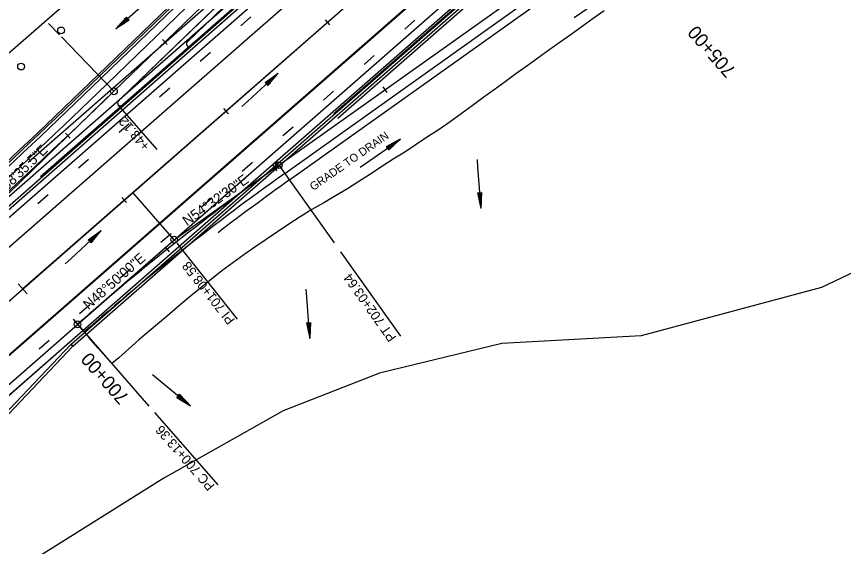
# Model space of a CAD drawing. Extents: x 1300404 to 1323571, y 234004 to 252077.
# Drawn here: x 1309176 to 1309789, y 239404 to 239797 of the extents above; entities that cross this region are included whole.
import ezdxf

# ---------------------------------------------------------------- set-up
doc = ezdxf.new("R2010")
doc.units = 0
for name, color, linetype in [('R_Barrel', 7, 'Continuous'), ('R_Barrier Wall', 7, 'Continuous'), ('R_BRIDGE OLD', 7, 'Continuous'), ('R_Const Limits', 7, 'Continuous'), ('R_Draft', 7, 'Continuous'), ('R_Flooplain', 7, 'Continuous'), ('R_Flow Arrows', 7, 'Continuous'), ('R_Horz Alg Annot', 7, 'Continuous'), ('R_Horz Alg Annot Leader', 7, 'Continuous'), ('R_Horz Alg Major Ticks', 7, 'Continuous'), ('R_Horz Alg Minor Ticks', 7, 'Continuous'), ('R_Horz Alg Station Annot', 7, 'Continuous'), ('R_Horz Alg Tangents', 7, 'Continuous'), ('R_Horz Alg Tangents Text', 7, 'Continuous'), ('R_Lane Edge', 7, 'Continuous'), ('R_Proposed', 7, 'Continuous'), ('R_Shoulder', 7, 'Continuous'), ('R_Temp Barrier Wall', 7, 'Continuous'), ('R_Temp Travel Lane', 7, 'Continuous'), ('R_Temp Travel Stripe', 7, 'Continuous')]:
    doc.layers.add(name, color=color, linetype=linetype)

msp = doc.modelspace()

# ---------------------------------------------------------------- linework, layer by layer
at = {"layer": 'R_Barrel'}
for centre in [(1309208.9, 239786.66), (1309179.23, 239759.83)]:
    msp.add_circle(centre, 2.5, dxfattribs=at)
at = {"layer": 'R_Barrier Wall'}
for p, q in [((1309236.36, 239753.63), (1309362.73, 239875.76)), ((1309237.29, 239752.67), (1309363.66, 239874.8))]:
    msp.add_line(p, q, dxfattribs=at)
for radius in [5712.75, 5714.08]:
    msp.add_arc((1305266.27, 243861.41), radius, 311.16667, 314.02346, dxfattribs=at)
at = {"layer": 'R_BRIDGE OLD'}
msp.add_line((1309302.32, 239777.97), (1309382.42, 239855.38), dxfattribs=at)
msp.add_arc((1309303.71, 239776.53), 2, 134.02342, 312.13195, dxfattribs=at)
at = {"layer": 'R_Const Limits'}
msp.add_line((1309225.97, 239563.3), (1309235.25, 239552.69), dxfattribs=at)
msp.add_line((1309225.97, 239563.3), (1309235.25, 239552.69), dxfattribs=at)
msp.add_lwpolyline([(1309611.24, 239801.23), (1309603.06, 239795.39), (1309594.9, 239789.54), (1309586.72, 239783.7), (1309578.57, 239777.83), (1309570.39, 239771.99), (1309562.23, 239766.13), (1309554.09, 239760.25), (1309545.92, 239754.4), (1309537.83, 239748.45), (1309529.67, 239742.6), (1309521.5, 239736.75), (1309513.42, 239730.8), (1309505.31, 239724.88), (1309497.2, 239718.97), (1309488.91, 239713.26), (1309480.47, 239707.71), (1309472.02, 239702.18), (1309463.71, 239696.5), (1309455, 239691.27), (1309446.55, 239685.73), (1309438.13, 239680.17), (1309429.59, 239674.75), (1309421.09, 239669.28), (1309412.25, 239664.2), (1309403.56, 239658.95), (1309394.67, 239653.92), (1309386.12, 239648.5), (1309377.62, 239643.03), (1309369.16, 239637.51), (1309360.86, 239631.82), (1309352.51, 239626.17), (1309344.3, 239620.37), (1309336.15, 239614.5), (1309328.11, 239608.51), (1309320.25, 239602.3), (1309312.46, 239596.02), (1309304.68, 239589.72), (1309297.02, 239583.29), (1309289.39, 239576.83), (1309281.79, 239570.33), (1309274.14, 239563.89), (1309266.58, 239557.34), (1309259.11, 239550.69), (1309251.57, 239544.12), (1309246.53, 239539.8), (1309245.72, 239540.72), (1309236.49, 239551.28), (1309229.92, 239558.79), (1309226.28, 239562.96), (1309225.97, 239563.31), (1309225.97, 239563.31), (1309225.97, 239563.31), (1309225.97, 239563.31), (1309225.97, 239563.31)], dxfattribs=at)
at = {"layer": 'R_Draft'}
for p, q in [((1308396.96, 238971.92), (1312368.36, 242444.53)), ((1308407.83, 238959.5), (1312379.22, 242432.11)), ((1308447.32, 238914.33), (1312418.71, 242386.94)), ((1308458.18, 238901.91), (1312429.57, 242374.52)), ((1309184.47, 239689.08), (1312131.36, 242265.86)), ((1309037.78, 239548.19), (1312137.61, 242258.71)), ((1309193.69, 239678.54), (1312140.58, 242255.32)), ((1309413.86, 239721.62), (1312065.67, 242040.38)), ((1309410.89, 239725), (1311987.97, 241978.41)), ((1309410.89, 239725), (1311987.97, 241978.41)), ((1309253.27, 239736.13), (1309321.95, 239802.51)), ((1309292.71, 239631.63), (1309262.1, 239666.63)), ((1309292.71, 239631.63), (1309262.1, 239666.63))]:
    msp.add_line(p, q, dxfattribs=at)
at = {"layer": 'R_Flooplain'}
for p, q in [((1309892.54, 239654.18), (1309772.3, 239596.12)), ((1309772.3, 239596.12), (1309638.66, 239560.51)), ((1309638.66, 239560.51), (1309535.55, 239554.81)), ((1309535.55, 239554.81), (1309444.93, 239532.76)), ((1309444.93, 239532.76), (1309373.37, 239504.91)), ((1309373.37, 239504.91), (1309284.99, 239454.92)), ((1309284.99, 239454.92), (1309185.09, 239392.21))]:
    msp.add_line(p, q, dxfattribs=at)
at = {"layer": 'R_Flow Arrows'}
for p, q in [((1309257.27, 239796.54), (1309249.36, 239787.72)), ((1309259.25, 239794.23), (1309249.36, 239787.72)), ((1309259.25, 239794.23), (1309257.27, 239796.54)), ((1309360.1, 239748.06), (1309369.79, 239754.88)), ((1309362.16, 239745.82), (1309369.79, 239754.88)), ((1309360.1, 239748.06), (1309362.16, 239745.82)), ((1309449.89, 239700.65), (1309460.34, 239706.23)), ((1309451.66, 239698.17), (1309460.34, 239706.23)), ((1309451.66, 239698.17), (1309449.89, 239700.65)), ((1309517.44, 239666.3), (1309520.47, 239666.55)), ((1309517.44, 239666.3), (1309519.93, 239654.72)), ((1309520.47, 239666.55), (1309519.93, 239654.72)), ((1309229, 239631.52), (1309238.69, 239638.34)), ((1309231.06, 239629.28), (1309238.69, 239638.34)), ((1309229, 239631.52), (1309231.06, 239629.28)), ((1309390.65, 239570.11), (1309393.68, 239570.36)), ((1309390.65, 239570.11), (1309393.15, 239558.53)), ((1309393.68, 239570.36), (1309393.15, 239558.53)), ((1309294.75, 239514.86), (1309296.66, 239517.23)), ((1309296.66, 239517.23), (1309304.85, 239508.67)), ((1309294.75, 239514.86), (1309304.85, 239508.67))]:
    msp.add_line(p, q, dxfattribs=at)
for points in [[(1309588.99, 239796.12), (1309593.73, 239799.4), (1309618.94, 239816.97)], [(1309276.86, 239811.71), (1309272.54, 239807.89), (1309249.46, 239787.61)], [(1309258.06, 239795.61), (1309253.35, 239791.56), (1309250.93, 239789.49)], [(1309258.46, 239795.15), (1309253.75, 239791.1), (1309251.33, 239789.03)], [(1309257.87, 239795.85), (1309253.15, 239791.79), (1309252.52, 239791.25)], [(1309258.66, 239794.92), (1309253.94, 239790.87), (1309253.31, 239790.33)], [(1309257.67, 239796.08), (1309254.1, 239793.01)], [(1309258.86, 239794.69), (1309255.29, 239791.63)], [(1309257.47, 239796.31), (1309255.69, 239794.77)], [(1309259.06, 239794.46), (1309257.27, 239792.93)], [(1309342.91, 239730.19), (1309347.15, 239734.11), (1309369.79, 239754.88)], [(1309360.31, 239747.83), (1309362.04, 239749.42)], [(1309360.51, 239747.61), (1309363.98, 239750.79)], [(1309360.72, 239747.38), (1309365.3, 239751.59), (1309365.92, 239752.15)], [(1309360.93, 239747.16), (1309365.51, 239751.37), (1309367.86, 239753.51)], [(1309361.34, 239746.71), (1309365.92, 239750.92), (1309368.27, 239753.06)], [(1309361.54, 239746.49), (1309366.12, 239750.69), (1309366.74, 239751.25)], [(1309361.75, 239746.26), (1309365.21, 239749.44)], [(1309361.95, 239746.04), (1309363.69, 239747.63)], [(1309430.48, 239685.25), (1309435.22, 239688.53), (1309460.43, 239706.1)], [(1309450.07, 239700.4), (1309451.98, 239701.76)], [(1309450.25, 239700.15), (1309454.07, 239702.88)], [(1309450.42, 239699.9), (1309455.49, 239703.51), (1309456.16, 239703.99)], [(1309450.6, 239699.65), (1309455.66, 239703.26), (1309458.25, 239705.12)], [(1309450.95, 239699.16), (1309456.02, 239702.77), (1309458.6, 239704.62)], [(1309451.13, 239698.91), (1309456.19, 239702.52), (1309456.87, 239703.01)], [(1309451.31, 239698.66), (1309455.13, 239701.39)], [(1309451.48, 239698.42), (1309453.4, 239699.78)], [(1309517.13, 239691.1), (1309517.53, 239685.35), (1309519.78, 239654.71)], [(1309517.74, 239666.33), (1309517.93, 239663.98)], [(1309518.04, 239666.35), (1309518.43, 239661.67)], [(1309518.34, 239666.38), (1309518.86, 239660.18), (1309518.94, 239659.35)], [(1309518.65, 239666.4), (1309519.17, 239660.21), (1309519.44, 239657.04)], [(1309519.25, 239666.45), (1309519.77, 239660.26), (1309520.05, 239657.09)], [(1309519.56, 239666.48), (1309520.08, 239660.28), (1309520.15, 239659.45)], [(1309519.86, 239666.5), (1309520.25, 239661.82)], [(1309520.16, 239666.53), (1309520.36, 239664.19)], [(1309211.81, 239613.66), (1309216.05, 239617.57), (1309238.68, 239638.34)], [(1309229.21, 239631.29), (1309230.94, 239632.88)], [(1309229.41, 239631.07), (1309232.88, 239634.25)], [(1309229.62, 239630.85), (1309234.2, 239635.05), (1309234.82, 239635.61)], [(1309229.82, 239630.62), (1309234.4, 239634.83), (1309236.76, 239636.97)], [(1309230.24, 239630.17), (1309234.82, 239634.38), (1309237.17, 239636.52)], [(1309230.44, 239629.95), (1309235.02, 239634.15), (1309235.64, 239634.71)], [(1309230.65, 239629.73), (1309234.11, 239632.9)], [(1309230.85, 239629.5), (1309232.58, 239631.09)], [(1309390.34, 239594.91), (1309390.74, 239589.16), (1309393, 239558.52)], [(1309390.95, 239570.13), (1309391.15, 239567.79)], [(1309391.26, 239570.16), (1309391.65, 239565.48)], [(1309391.56, 239570.19), (1309392.08, 239563.99), (1309392.15, 239563.16)], [(1309391.86, 239570.21), (1309392.38, 239564.01), (1309392.66, 239560.84)], [(1309392.47, 239570.26), (1309392.99, 239564.07), (1309393.26, 239560.9)], [(1309392.77, 239570.29), (1309393.29, 239564.09), (1309393.36, 239563.26)], [(1309393.07, 239570.31), (1309393.47, 239565.63)], [(1309393.38, 239570.34), (1309393.57, 239568)], [(1309276.59, 239531.77), (1309281.03, 239528.09), (1309304.75, 239508.56)], [(1309295.89, 239516.29), (1309300.73, 239512.38), (1309303.21, 239510.39)], [(1309296.08, 239516.52), (1309300.92, 239512.62), (1309301.57, 239512.1)], [(1309296.27, 239516.76), (1309299.93, 239513.81)], [(1309296.46, 239517), (1309298.29, 239515.52)], [(1309294.94, 239515.1), (1309296.77, 239513.63)], [(1309295.13, 239515.34), (1309298.79, 239512.39)], [(1309295.32, 239515.58), (1309300.16, 239511.67), (1309300.81, 239511.15)], [(1309295.51, 239515.81), (1309300.35, 239511.91), (1309302.83, 239509.92)]]:
    msp.add_lwpolyline(points, dxfattribs=at)
at = {"layer": 'R_Horz Alg Annot Leader'}
msp.add_line((1309280.12, 239698.51), (1309251.28, 239731.49), dxfattribs=at)
msp.add_line((1309280.12, 239698.51), (1309251.28, 239731.49), dxfattribs=at)
for points in [[(1309207.66, 239783.32), (1309199.48, 239791.79)], [(1309207.66, 239783.32), (1309199.48, 239791.79)], [(1309248.06, 239741.52), (1309209.09, 239781.85)], [(1309248.06, 239741.52), (1309209.09, 239781.85)], [(1309370.27, 239686.86), (1309411.32, 239629.23)], [(1309370.27, 239686.86), (1309411.32, 239629.23)], [(1309292.71, 239631.63), (1309293.59, 239630.52)], [(1309292.71, 239631.63), (1309293.59, 239630.52)], [(1309294.75, 239629.05), (1309339.25, 239572.73)], [(1309294.75, 239629.05), (1309339.25, 239572.73)], [(1309415.96, 239622.71), (1309460.5, 239560.17)], [(1309415.96, 239622.71), (1309460.5, 239560.17)], [(1309221.03, 239568.95), (1309273.98, 239508.39)], [(1309221.03, 239568.95), (1309273.98, 239508.39)], [(1309278.16, 239503.65), (1309325.01, 239450.06)], [(1309278.16, 239503.65), (1309325.01, 239450.06)]]:
    msp.add_lwpolyline(points, dxfattribs=at)
at = {"layer": 'R_Horz Alg Major Ticks'}
for points in [[(1309177.08, 239598.93), (1309183.66, 239591.4)], [(1309177.08, 239598.93), (1309183.66, 239591.4)], [(1309217.74, 239572.71), (1309224.32, 239565.18)], [(1309217.74, 239572.71), (1309224.32, 239565.18)], [(1309217.74, 239572.71), (1309224.32, 239565.18)], [(1309217.74, 239572.71), (1309224.32, 239565.18)]]:
    msp.add_lwpolyline(points, dxfattribs=at)
at = {"layer": 'R_Horz Alg Minor Ticks'}
for points in [[(1309404.56, 239794.52), (1309407.86, 239790.76)], [(1309404.56, 239794.52), (1309407.86, 239790.76)], [(1309284.13, 239779.86), (1309287.61, 239776.27)], [(1309284.13, 239779.86), (1309287.61, 239776.27)], [(1309447.31, 239744.8), (1309450.21, 239740.73)], [(1309447.31, 239744.8), (1309450.21, 239740.73)], [(1309329.28, 239728.7), (1309332.58, 239724.93)], [(1309329.28, 239728.7), (1309332.58, 239724.93)], [(1309212.11, 239710.52), (1309215.55, 239706.9)], [(1309212.11, 239710.52), (1309215.55, 239706.9)], [(1309365.85, 239686.78), (1309368.76, 239682.72)], [(1309365.85, 239686.78), (1309368.76, 239682.72)], [(1309254.01, 239662.87), (1309257.3, 239659.11)], [(1309254.01, 239662.87), (1309257.3, 239659.11)], [(1309285.97, 239626.44), (1309289.08, 239622.53)], [(1309285.97, 239626.44), (1309289.08, 239622.53)]]:
    msp.add_lwpolyline(points, dxfattribs=at)
at = {"layer": 'R_Horz Alg Tangents'}
for p, q in [((1309145.33, 239642.23), (1309248.06, 239741.52)), ((1309145.33, 239642.23), (1309248.06, 239741.52)), ((1309292.71, 239631.63), (1309370.27, 239686.86)), ((1309292.71, 239631.63), (1309370.27, 239686.86)), ((1309221.03, 239568.95), (1309292.71, 239631.63)), ((1309221.03, 239568.95), (1309292.71, 239631.63))]:
    msp.add_line(p, q, dxfattribs=at)
at = {"layer": 'R_Lane Edge'}
for p, q in [((1309254.07, 239731.34), (1311026.82, 241281.45)), ((1309254.07, 239731.34), (1311026.82, 241281.45)), ((1309374.62, 239680.75), (1309839.08, 240011.54)), ((1309242.85, 239746.91), (1309369.24, 239869.07)), ((1309253.27, 239736.13), (1309379.64, 239858.26)), ((1309253.27, 239736.13), (1309379.64, 239858.26)), ((1309251.36, 239734.28), (1309253.27, 239736.13))]:
    msp.add_line(p, q, dxfattribs=at)
for centre, radius, start, end in [((1305266.27, 243861.41), 5722.08, 311.16667, 314.02346), ((1309252.75, 239732.84), 2, 134.02346, 311.16667), ((1310478.2, 238131.21), 1902.36, 125.45833, 131.16667)]:
    msp.add_arc(centre, radius, start, end, dxfattribs=at)
at = {"layer": 'R_Proposed'}
for p, q in [((1308427.57, 238936.91), (1312793.8, 242754.77)), ((1308427.57, 238936.91), (1312793.8, 242754.77)), ((1309180.37, 239595.16), (1312398.96, 242409.52)), ((1309180.37, 239595.16), (1312398.96, 242409.52)), ((1309153.34, 239755.26), (1309454.47, 240018.55)), ((1309153.34, 239755.26), (1309454.47, 240018.55)), ((1309370.27, 239686.86), (1309834.73, 240017.65)), ((1309370.27, 239686.86), (1309834.73, 240017.65)), ((1309370.27, 239686.86), (1309834.73, 240017.65)), ((1309370.27, 239686.86), (1309834.73, 240017.65)), ((1309370.27, 239686.86), (1309834.73, 240017.65)), ((1309370.27, 239686.86), (1309834.73, 240017.65)), ((1309248.06, 239741.52), (1309374.43, 239863.65)), ((1309248.06, 239741.52), (1309374.43, 239863.65))]:
    msp.add_line(p, q, dxfattribs=at)
for centre in [(1309248.06, 239741.52), (1309248.06, 239741.52), (1309370.27, 239686.86), (1309370.27, 239686.86), (1309292.71, 239631.63), (1309292.71, 239631.63), (1309221.03, 239568.95), (1309221.03, 239568.95)]:
    msp.add_circle(centre, 2.5, dxfattribs=at)
for centre, radius, start, end in [((1305266.27, 243861.41), 5729.58, 311.166668, 314.023463), ((1305266.27, 243861.41), 5729.58, 311.166668, 314.023463), ((1310478.2, 238131.21), 1909.86, 125.45833, 131.16667), ((1310478.2, 238131.21), 1909.86, 125.45833, 131.16667), ((1310478.2, 238131.21), 1909.86, 125.45833, 131.16667), ((1310478.2, 238131.21), 1909.86, 125.45833, 131.16667), ((1310478.2, 238131.21), 1909.86, 125.45833, 131.16667), ((1310478.2, 238131.21), 1909.86, 125.45833, 131.16667)]:
    msp.add_arc(centre, radius, start, end, dxfattribs=at)
at = {"layer": 'R_Shoulder'}
for p, q in [((1309378.1, 239675.87), (1309842.57, 240006.66)), ((1309238.68, 239751.23), (1309365.07, 239873.38))]:
    msp.add_line(p, q, dxfattribs=at)
for centre, radius, start, end in [((1305266.27, 243861.41), 5716.08, 311.16667, 314.02346), ((1310478.2, 238131.21), 1896.36, 125.45833, 127.4446)]:
    msp.add_arc(centre, radius, start, end, dxfattribs=at)
at = {"layer": 'R_Temp Barrier Wall'}
for p, q in [((1309216.25, 239554.17), (1310194.9, 240409.84)), ((1309217.56, 239552.67), (1310196.22, 240408.33)), ((1309216.11, 239554.05), (1309083.25, 239414.06)), ((1309217.56, 239552.67), (1309216.11, 239554.05)), ((1309217.56, 239552.67), (1309216.25, 239554.17)), ((1309217.56, 239552.67), (1309084.7, 239412.68))]:
    msp.add_line(p, q, dxfattribs=at)
for points in [[(1311027.31, 241280.88), (1310559.74, 240872.07), (1309471.94, 239921.22), (1308468.86, 239041.61)], [(1311028.63, 241279.38), (1310561.08, 240870.59), (1309473.28, 239919.73), (1308470.17, 239040.11)]]:
    msp.add_lwpolyline(points, dxfattribs=at)
at = {"layer": 'R_Temp Travel Lane'}
for p, q in [((1309139.54, 239489.78), (1310268.87, 240477.17)), ((1309125.14, 239506.41), (1309953.25, 240230.44)), ((1309125.06, 239506.34), (1309935.81, 240215.2)), ((1309139.62, 239489.85), (1309215.27, 239555.99))]:
    msp.add_line(p, q, dxfattribs=at)
at = {"layer": 'R_Temp Travel Stripe'}
for p, q in [((1309349.58, 239796.63), (1309342.06, 239790.04)), ((1309463.55, 239787.67), (1309471.08, 239794.26)), ((1309319.51, 239770.26), (1309311.99, 239763.67)), ((1309433.43, 239761.35), (1309440.96, 239767.93)), ((1309289.43, 239743.89), (1309281.91, 239737.3)), ((1309403.32, 239735.02), (1309410.85, 239741.6)), ((1309259.36, 239717.52), (1309251.84, 239710.92)), ((1309373.21, 239708.69), (1309380.74, 239715.27)), ((1309229.28, 239691.14), (1309221.76, 239684.55)), ((1309343.09, 239682.36), (1309350.62, 239688.94)), ((1309199.21, 239664.77), (1309191.69, 239658.18)), ((1309312.98, 239656.03), (1309320.51, 239662.61)), ((1309282.87, 239629.7), (1309290.4, 239636.29)), ((1309252.75, 239603.38), (1309260.28, 239609.96)), ((1309222.64, 239577.05), (1309230.17, 239583.63)), ((1309192.53, 239550.72), (1309200.06, 239557.3))]:
    msp.add_line(p, q, dxfattribs=at)

# ---------------------------------------------------------------- texts
at = {"layer": 'R_Flow Arrows'}
msp.add_text('GRADE TO DRAIN', height=6, rotation=35.01893, dxfattribs=at).set_placement((1309395.78, 239667.64))
at = {"layer": 'R_Horz Alg Annot'}
for s, rotation, p in [('+43.12', 130.57689, (1309275.2, 239701.3)), ('+43.12', 130.57689, (1309275.2, 239701.3)), ('PI 701+08.58', 128.3125, (1309338.14, 239572.29)), ('PI 701+08.58', 128.3125, (1309338.14, 239572.29)), ('PT 702+03.64', 125.45833, (1309457.66, 239559.22)), ('PT 702+03.64', 125.45833, (1309457.66, 239559.22)), ('PC 700+13.36', 131.16667, (1309323.11, 239449.56)), ('PC 700+13.36', 131.16667, (1309323.11, 239449.56))]:
    msp.add_text(s, height=7, rotation=rotation, dxfattribs=at).set_placement(p)
at = {"layer": 'R_Horz Alg Station Annot'}
for s, p in [('705+00', (1309709.46, 239757.26)), ('705+00', (1309709.46, 239757.26)), ('700+00', (1309259.9, 239515.21)), ('700+00', (1309259.9, 239515.21))]:
    msp.add_text(s, height=10, rotation=131.16667, dxfattribs=at).set_placement(p)
at = {"layer": 'R_Horz Alg Tangents Text'}
for s, rotation, p in [('N45%%d58\'35.5"E', 44.02346, (1309152.71, 239651.97)), ('N54%%d32\'30"E', 35.45833, (1309302.22, 239641.47)), ('N54%%d32\'30"E', 35.45833, (1309302.22, 239641.47)), ('N48%%d50\'00"E', 41.16667, (1309229.2, 239579.41)), ('N48%%d50\'00"E', 41.16667, (1309229.2, 239579.41))]:
    msp.add_text(s, height=7.5, rotation=rotation, dxfattribs=at).set_placement(p)

doc.saveas('drawing.dxf')
